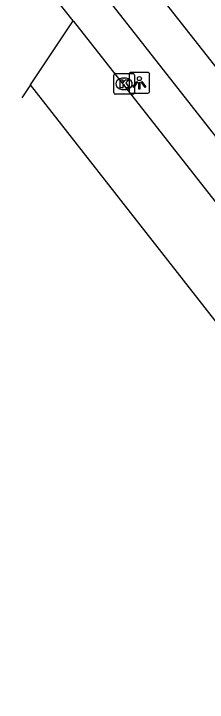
# Model space of a CAD drawing. Extents: x 161087 to 161922, y 382574 to 383873.
# Drawn here: x 161322.57 to 161331.93, y 383018.93 to 383052.24 of the extents above; entities that cross this region are included whole.
import ezdxf

# ---------------------------------------------------------------- set-up
doc = ezdxf.new("R2010")
doc.units = 0
for name, color, linetype in [('IMGEO_Fietspad_gesloten', 7, 'Continuous'), ('IMGEO_Kolk', 7, 'Continuous'), ('IMGEO_Lichtpunt', 7, 'Continuous'), ('IMGEO_OVBaan_gesloten', 7, 'Continuous'), ('IMGEO_Rijbaan_lokaal_gesloten', 7, 'Continuous')]:
    doc.layers.add(name, color=color, linetype=linetype)

msp = doc.modelspace()

# ---------------------------------------------------------------- linework, layer by layer
at = {"layer": 'IMGEO_Fietspad_gesloten'}
for points in [[(161412.674, 382945.831), (161395.778, 382967.851), (161371.138, 383000), (161360.861, 383013.409), (161355.304, 383020.491), (161354.659, 383021.314), (161325.561, 383058.315)], [(161323.08, 383057.943), (161323.199, 383057.888), (161324.605, 383056.158), (161359.235, 383012.056), (161368.52, 383000), (161387, 382976.004), (161387.474, 382975.438), (161388.128, 382974.526), (161389.409, 382972.718), (161389.945, 382971.934)]]:
    msp.add_lwpolyline(points, dxfattribs=at)
at = {"layer": 'IMGEO_Kolk'}
for p, q in [((161327.476, 383049.347), (161328.328, 383049.347)), ((161327.401, 383048.421), (161327.401, 383049.273)), ((161327.889, 383049.127), (161327.914, 383049.127)), ((161328.402, 383049.273), (161328.402, 383048.421)), ((161328.328, 383048.347), (161327.476, 383048.347)), ((161327.912, 383048.567), (161327.887, 383048.567))]:
    msp.add_line(p, q, dxfattribs=at)
for points in [[(161327.476, 383049.347), (161328.328, 383049.347)], [(161327.401, 383048.421), (161327.401, 383049.273)], [(161327.722, 383049.047), (161327.845, 383049.047), (161327.845, 383048.896), (161327.975, 383049.047), (161328.139, 383049.047), (161327.993, 383048.896), (161328.146, 383048.647), (161327.994, 383048.647), (161327.909, 383048.811), (161327.845, 383048.744), (161327.845, 383048.647), (161327.722, 383048.647), (161327.722, 383049.047)], [(161328.402, 383049.273), (161328.402, 383048.421)], [(161328.328, 383048.347), (161327.476, 383048.347)]]:
    msp.add_lwpolyline(points, dxfattribs=at)
for centre, start, end in [((161327.478, 383049.271), 91.552, 178.448), ((161327.478, 383049.271), 91.552, 178.448), ((161328.326, 383049.271), 1.552, 88.448), ((161328.326, 383049.271), 1.552, 88.448), ((161327.478, 383048.423), 181.552, 268.448), ((161327.478, 383048.423), 181.552, 268.448), ((161328.326, 383048.423), 271.552, 358.448), ((161328.326, 383048.423), 271.552, 358.448)]:
    msp.add_arc(centre, 0.0765, start, end, dxfattribs=at)
for centre, major_axis, ratio, start_param, end_param in [((161327.888, 383048.847), (-0.387, 0.002), 0.722429, 4.712389, 7.853982), ((161327.913, 383048.847), (-0.39, 0.002), 0.717154, 1.570796, 4.712389)]:
    msp.add_ellipse(centre, major_axis=major_axis, ratio=ratio, start_param=start_param, end_param=end_param, dxfattribs=at)
at = {"layer": 'IMGEO_Lichtpunt'}
for p, q in [((161329.048, 383049.397), (161328.24, 383049.397)), ((161329.048, 383049.397), (161328.24, 383049.397)), ((161328.146, 383049.302), (161328.146, 383048.495)), ((161328.146, 383049.302), (161328.146, 383048.495)), ((161329.142, 383048.495), (161329.142, 383049.302)), ((161329.142, 383048.495), (161329.142, 383049.302)), ((161328.24, 383048.401), (161329.048, 383048.401)), ((161328.24, 383048.401), (161329.048, 383048.401))]:
    msp.add_line(p, q, dxfattribs=at)
for points in [[(161328.52, 383048.966), (161328.559, 383048.938), (161328.371, 383048.676), (161328.333, 383048.703), (161328.52, 383048.966)], [(161328.622, 383048.918), (161328.669, 383048.918), (161328.669, 383048.596), (161328.622, 383048.596), (161328.622, 383048.918)], [(161328.732, 383048.938), (161328.77, 383048.965), (161328.957, 383048.703), (161328.918, 383048.675), (161328.732, 383048.938)]]:
    msp.add_lwpolyline(points, dxfattribs=at)
msp.add_circle((161328.645, 383049.1), 0.0994, dxfattribs=at)
for centre, start, end in [((161328.24, 383049.302), 90, 180), ((161328.24, 383049.302), 90, 180), ((161329.048, 383049.302), 0, 90), ((161329.048, 383049.302), 0, 90), ((161328.24, 383048.495), 180, 270), ((161328.24, 383048.495), 180, 270), ((161329.048, 383048.495), 270, 0), ((161329.048, 383048.495), 270, 360)]:
    msp.add_arc(centre, 0.0946, start, end, dxfattribs=at)
at = {"layer": 'IMGEO_OVBaan_gesloten'}
for points in [[(161323.369, 383048.79), (161325.438, 383051.889)], [(161325.438, 383051.889), (161366.206, 383000), (161367.365, 382998.522)], [(161364.474, 382996.402), (161349.395, 383015.579), (161339.705, 383027.962), (161323.369, 383048.79)]]:
    msp.add_lwpolyline(points, dxfattribs=at)
at = {"layer": 'IMGEO_Rijbaan_lokaal_gesloten'}
for points in [[(161325.438, 383051.889), (161323.275, 383054.641), (161322.567, 383055.613)], [(161323.369, 383048.79), (161322.958, 383048.175)]]:
    msp.add_lwpolyline(points, dxfattribs=at)

doc.saveas('drawing.dxf')
